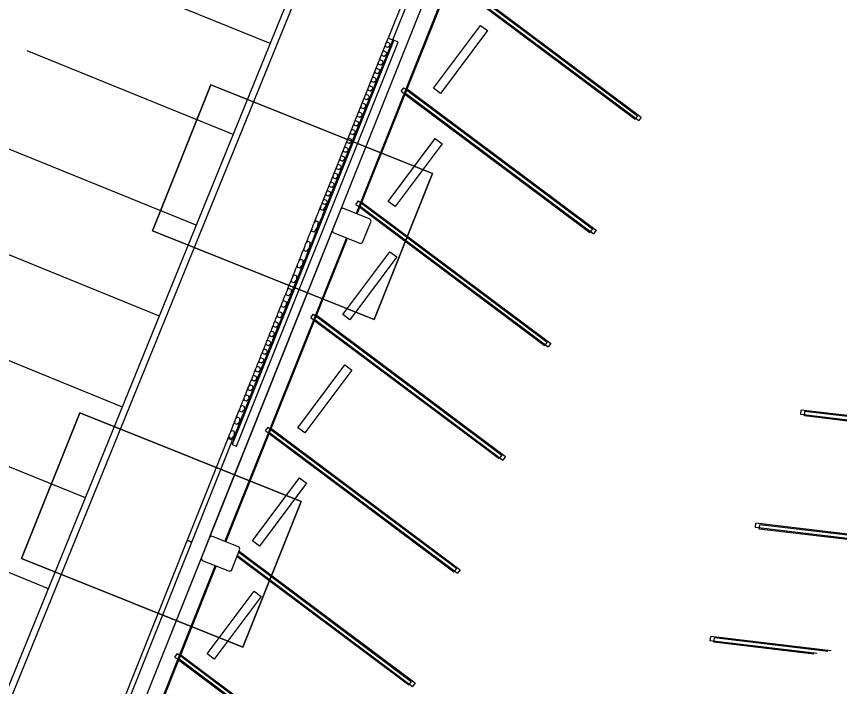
# Model space of a CAD drawing. Extents: x 468143 to 491361, y 1438528 to 1468730.
# Drawn here: x 488219.5 to 488282.4, y 1467238.3 to 1467289.5 of the extents above; entities that cross this region are included whole.
import ezdxf

# ---------------------------------------------------------------- set-up
doc = ezdxf.new("R2010")
doc.units = 0
doc.layers.add('Default', color=7, linetype='Continuous')
doc.layers.add('Xreference_dp', color=7, linetype='Continuous')

# ---------------------------------------------------------------- blocks, each defined once
blk = doc.blocks.new('FP_74-1_GROUND LEVEL PLAN')
at = {"layer": 'Default'}
for p, q in [((2215.23, -2247.1), (2215.73, -2249.44)), ((2218.23, -2249.44), (2215.73, -2249.44)), ((2219.45, -2243.7), (2218.23, -2249.44)), ((2215.73, -2260.65), (2215.23, -2262.81)), ((2218.23, -2260.65), (2215.73, -2260.65)), ((2218.23, -2260.65), (2219.48, -2265.98)), ((2215.23, -2269.1), (2215.73, -2271.14)), ((2218.23, -2271.14), (2215.73, -2271.14)), ((2219.48, -2265.98), (2218.23, -2271.14)), ((2215.73, -2280.94), (2215.23, -2282.82)), ((2215.23, -2288.32), (2215.73, -2290.1)), ((2218.23, -2280.94), (2215.73, -2280.94)), ((2218.23, -2280.94), (2219.48, -2285.6)), ((2219.48, -2285.6), (2218.23, -2290.1)), ((2218.23, -2290.1), (2215.73, -2290.1)), ((2215.73, -2298.66), (2215.23, -2300.31)), ((2218.23, -2298.66), (2215.73, -2298.66)), ((2218.23, -2298.66), (2219.48, -2302.73)), ((2219.48, -2302.73), (2218.23, -2306.67)), ((2215.23, -2305.11), (2215.73, -2306.67)), ((2218.23, -2306.67), (2215.73, -2306.67)), ((2215.73, -2314.15), (2215.23, -2315.59)), ((2218.23, -2314.15), (2215.73, -2314.15)), ((2218.23, -2314.15), (2219.48, -2317.72)), ((2219.48, -2317.72), (2218.23, -2321.17)), ((2215.23, -2319.8), (2215.73, -2321.17)), ((2218.23, -2321.17), (2215.73, -2321.17)), ((2215.73, -2327.75), (2215.23, -2329.02)), ((2215.23, -2332.74), (2215.73, -2333.95)), ((2218.23, -2327.75), (2215.73, -2327.75)), ((2218.23, -2327.75), (2219.48, -2330.9)), ((2219.48, -2330.9), (2218.23, -2333.95)), ((2215.73, -2339.8), (2215.23, -2340.93)), ((2218.23, -2333.95), (2215.73, -2333.95)), ((2218.23, -2339.8), (2215.73, -2339.8)), ((2218.23, -2339.8), (2219.48, -2342.61)), ((2215.23, -2344.26), (2215.73, -2345.35)), ((2218.23, -2345.35), (2215.73, -2345.35)), ((2219.48, -2342.61), (2218.23, -2345.35)), ((2215.73, -2350.64), (2215.23, -2351.67)), ((2215.23, -2354.71), (2215.73, -2355.71)), ((2218.23, -2350.64), (2215.73, -2350.64)), ((2218.23, -2355.71), (2215.73, -2355.71)), ((2218.23, -2350.64), (2219.48, -2353.2)), ((2219.48, -2353.2), (2218.23, -2355.71)), ((2215.73, -2360.6), (2215.23, -2361.56)), ((2218.23, -2360.6), (2215.73, -2360.6)), ((2218.23, -2360.6), (2219.48, -2362.99)), ((2219.48, -2362.99), (2218.23, -2365.35)), ((2215.23, -2364.41), (2215.73, -2365.35)), ((2215.73, -2369.97), (2215.23, -2370.88)), ((2218.23, -2365.35), (2215.73, -2365.35)), ((2218.23, -2369.97), (2215.73, -2369.97)), ((2218.23, -2369.97), (2219.48, -2372.24)), ((2215.23, -2373.59), (2215.73, -2374.49)), ((2215.73, -2378.92), (2215.23, -2379.8)), ((2218.23, -2374.49), (2215.73, -2374.49)), ((2218.23, -2378.92), (2215.73, -2378.92)), ((2219.48, -2372.24), (2218.23, -2374.49)), ((2218.23, -2378.92), (2219.48, -2381.11)), ((2215.23, -2382.42), (2215.73, -2383.29)), ((2218.23, -2383.29), (2215.73, -2383.29)), ((2219.48, -2381.11), (2218.23, -2383.29)), ((2215.73, -2387.61), (2215.23, -2388.48)), ((2215.23, -2391.05), (2215.73, -2391.91)), ((2218.23, -2387.61), (2215.73, -2387.61)), ((2218.23, -2391.91), (2215.73, -2391.91)), ((2218.23, -2387.61), (2219.48, -2389.77)), ((2219.48, -2389.77), (2218.23, -2391.91)), ((2215.73, -2396.21), (2215.23, -2397.07)), ((2215.23, -2399.65), (2215.73, -2400.51)), ((2218.23, -2396.21), (2215.73, -2396.21)), ((2218.23, -2400.51), (2215.73, -2400.51)), ((2218.23, -2396.21), (2219.48, -2398.36)), ((2219.48, -2398.36), (2218.23, -2400.51)), ((2215.73, -2404.86), (2215.23, -2405.73)), ((2215.23, -2408.37), (2215.73, -2409.26)), ((2218.23, -2404.86), (2215.73, -2404.86)), ((2218.23, -2404.86), (2219.48, -2407.05)), ((2219.48, -2407.05), (2218.23, -2409.26)), ((2215.73, -2413.73), (2215.23, -2414.64)), ((2218.23, -2409.26), (2215.73, -2409.26)), ((2218.23, -2413.73), (2215.73, -2413.73)), ((2218.23, -2413.73), (2219.48, -2416.01)), ((2219.48, -2416.01), (2218.23, -2418.3)), ((2215.23, -2417.38), (2215.73, -2418.3)), ((2215.73, -2422.99), (2215.23, -2423.94)), ((2218.23, -2418.3), (2215.73, -2418.3)), ((2218.23, -2422.99), (2215.73, -2422.99)), ((2218.23, -2422.99), (2219.48, -2425.38)), ((2215.23, -2426.84), (2215.73, -2427.81)), ((2218.23, -2427.81), (2215.73, -2427.81)), ((2219.48, -2425.38), (2218.23, -2427.81)), ((2215.73, -2432.79), (2215.23, -2433.81)), ((2215.23, -2436.91), (2215.73, -2437.95)), ((2218.23, -2432.79), (2215.73, -2432.79)), ((2218.23, -2437.95), (2215.73, -2437.95)), ((2218.23, -2432.79), (2219.48, -2435.35)), ((2219.48, -2435.35), (2218.23, -2437.95)), ((2215.73, -2443.34), (2215.23, -2444.45)), ((2218.23, -2443.34), (2215.73, -2443.34)), ((2218.23, -2443.34), (2219.48, -2446.13)), ((2219.48, -2446.13), (2218.23, -2448.99)), ((2215.23, -2447.84), (2215.73, -2448.99)), ((2218.23, -2448.99), (2215.73, -2448.99)), ((2215.73, -2454.93), (2215.23, -2456.16)), ((2215.23, -2459.93), (2215.73, -2461.21)), ((2218.23, -2454.93), (2215.73, -2454.93)), ((2218.23, -2461.21), (2215.73, -2461.21)), ((2218.23, -2454.93), (2219.48, -2458.03)), ((2219.48, -2458.03), (2218.23, -2461.21)), ((2215.73, -2467.87), (2215.23, -2469.25)), ((2218.23, -2467.87), (2215.73, -2467.87)), ((2218.23, -2467.87), (2219.48, -2471.35)), ((2215.23, -2473.48), (2215.73, -2474.93)), ((2218.23, -2474.93), (2215.73, -2474.93)), ((2219.48, -2471.35), (2218.23, -2474.93))]:
    blk.add_line(p, q, dxfattribs=at)
blk = doc.blocks.new('FP_75-1_GROUND LEVEL PLAN')
at = {"layer": 'Default'}
for p, q in [((2215.73, -2084.37), (2215.23, -2085.23)), ((2218.23, -2084.37), (2215.73, -2084.37)), ((2218.23, -2084.37), (2219.48, -2086.52)), ((2215.23, -2087.81), (2215.73, -2088.67)), ((2218.23, -2088.67), (2215.73, -2088.67)), ((2219.48, -2086.52), (2218.23, -2088.67)), ((2215.73, -2092.97), (2215.23, -2093.83)), ((2215.23, -2096.41), (2215.73, -2097.27)), ((2218.23, -2092.97), (2215.73, -2092.97)), ((2218.23, -2097.27), (2215.73, -2097.27)), ((2218.23, -2092.97), (2219.48, -2095.12)), ((2219.48, -2095.12), (2218.23, -2097.27)), ((2215.73, -2101.57), (2215.23, -2102.43)), ((2215.23, -2105.01), (2215.73, -2105.87)), ((2218.23, -2101.57), (2215.73, -2101.57)), ((2218.23, -2105.87), (2215.73, -2105.87)), ((2218.23, -2101.57), (2219.48, -2103.72)), ((2219.48, -2103.72), (2218.23, -2105.87)), ((2215.73, -2110.18), (2215.23, -2111.04)), ((2215.23, -2113.62), (2215.73, -2114.48)), ((2218.23, -2110.18), (2215.73, -2110.18)), ((2218.23, -2114.48), (2215.73, -2114.48)), ((2218.23, -2110.18), (2219.48, -2112.33)), ((2219.48, -2112.33), (2218.23, -2114.48)), ((2215.73, -2118.79), (2215.23, -2119.65)), ((2218.23, -2118.79), (2215.73, -2118.79)), ((2218.23, -2118.79), (2219.48, -2120.95)), ((2219.48, -2120.95), (2218.23, -2123.1)), ((2215.23, -2122.24), (2215.73, -2123.1)), ((2215.73, -2127.41), (2215.23, -2128.27)), ((2218.23, -2123.1), (2215.73, -2123.1)), ((2218.23, -2127.41), (2215.73, -2127.41)), ((2218.23, -2127.41), (2219.48, -2129.57)), ((2219.48, -2129.57), (2218.23, -2131.72)), ((2215.23, -2130.86), (2215.73, -2131.72)), ((2215.73, -2136.04), (2215.23, -2136.9)), ((2218.23, -2131.72), (2215.73, -2131.72)), ((2218.23, -2136.04), (2215.73, -2136.04)), ((2218.23, -2136.04), (2219.48, -2138.19)), ((2215.23, -2139.49), (2215.73, -2140.35)), ((2215.73, -2144.66), (2215.23, -2145.53)), ((2218.23, -2140.35), (2215.73, -2140.35)), ((2218.23, -2144.66), (2215.73, -2144.66)), ((2219.48, -2138.19), (2218.23, -2140.35)), ((2218.23, -2144.66), (2219.48, -2146.82)), ((2215.23, -2148.12), (2215.73, -2148.98)), ((2218.23, -2148.98), (2215.73, -2148.98)), ((2219.48, -2146.82), (2218.23, -2148.98)), ((2215.73, -2153.3), (2215.23, -2154.16)), ((2215.23, -2156.75), (2215.73, -2157.62)), ((2218.23, -2153.3), (2215.73, -2153.3)), ((2218.23, -2157.62), (2215.73, -2157.62)), ((2218.23, -2153.3), (2219.48, -2155.46)), ((2219.48, -2155.46), (2218.23, -2157.62)), ((2215.73, -2161.94), (2215.23, -2162.8)), ((2215.23, -2165.39), (2215.73, -2166.26)), ((2218.23, -2161.94), (2215.73, -2161.94)), ((2218.23, -2166.26), (2215.73, -2166.26)), ((2218.23, -2161.94), (2219.48, -2164.1)), ((2219.48, -2164.1), (2218.23, -2166.26)), ((2215.73, -2170.58), (2215.23, -2171.44)), ((2215.23, -2174.04), (2215.73, -2174.9)), ((2218.23, -2170.58), (2215.73, -2170.58)), ((2218.23, -2174.9), (2215.73, -2174.9)), ((2218.23, -2170.58), (2219.48, -2172.74)), ((2219.48, -2172.74), (2218.23, -2174.9)), ((2215.73, -2179.22), (2215.23, -2180.09)), ((2218.23, -2179.22), (2215.73, -2179.22)), ((2218.23, -2179.22), (2219.48, -2181.39)), ((2219.48, -2181.39), (2218.23, -2183.55)), ((2215.23, -2182.68), (2215.73, -2183.55)), ((2215.73, -2187.87), (2215.23, -2188.74)), ((2218.23, -2183.55), (2215.73, -2183.55)), ((2218.23, -2187.87), (2215.73, -2187.87)), ((2218.23, -2187.87), (2219.48, -2190.03)), ((2219.48, -2190.03), (2218.23, -2192.2)), ((2215.23, -2191.33), (2215.73, -2192.2)), ((2215.73, -2196.52), (2215.23, -2197.39)), ((2218.23, -2192.2), (2215.73, -2192.2)), ((2218.23, -2196.52), (2215.73, -2196.52)), ((2218.23, -2196.52), (2219.48, -2198.69)), ((2215.23, -2199.98), (2215.73, -2200.85)), ((2215.73, -2205.17), (2215.23, -2206.04)), ((2218.23, -2200.85), (2215.73, -2200.85)), ((2218.23, -2205.17), (2215.73, -2205.17)), ((2219.48, -2198.69), (2218.23, -2200.85)), ((2218.23, -2205.17), (2219.48, -2207.34)), ((2215.23, -2208.64), (2215.73, -2209.5)), ((2218.23, -2209.5), (2215.73, -2209.5)), ((2219.48, -2207.34), (2218.23, -2209.5)), ((2215.73, -2213.83), (2215.23, -2214.69)), ((2215.23, -2217.29), (2215.73, -2218.16)), ((2218.23, -2213.83), (2215.73, -2213.83)), ((2218.23, -2218.16), (2215.73, -2218.16)), ((2218.23, -2213.83), (2219.48, -2215.99)), ((2219.48, -2215.99), (2218.23, -2218.16)), ((2215.73, -2222.48), (2215.23, -2223.35)), ((2215.23, -2225.95), (2215.73, -2226.81)), ((2218.23, -2222.48), (2215.73, -2222.48)), ((2218.23, -2226.81), (2215.73, -2226.81)), ((2218.23, -2222.48), (2219.48, -2224.65)), ((2219.48, -2224.65), (2218.23, -2226.81)), ((2215.73, -2231.14), (2215.23, -2232.01)), ((2215.23, -2234.6), (2215.73, -2235.47)), ((2218.23, -2231.14), (2215.73, -2231.14)), ((2218.23, -2235.47), (2215.73, -2235.47)), ((2218.23, -2231.14), (2219.48, -2233.31)), ((2219.48, -2233.31), (2218.23, -2235.47)), ((2215.73, -2239.8), (2215.23, -2240.66)), ((2218.23, -2239.8), (2215.73, -2239.8)), ((2218.23, -2239.8), (2219.48, -2241.96)), ((2219.48, -2241.96), (2218.49, -2243.67)), ((2215.23, -2243.26), (2215.47, -2243.67))]:
    blk.add_line(p, q, dxfattribs=at)

msp = doc.modelspace()

# ---------------------------------------------------------------- linework, layer by layer
at = {"layer": 'Xreference_dp'}
for p, q in [((488272.679, 1467349.765), (488247.928, 1467287.898)), ((488248.276, 1467287.758), (488273.027, 1467349.625)), ((488253.689, 1467298.258), (488244.31, 1467274.815)), ((488254.764, 1467297.694), (488245.478, 1467274.482)), ((488245.555, 1467274.451), (488254.841, 1467297.663)), ((488238.911, 1467287.471), (488223.164, 1467293.876)), ((488252.806, 1467292.578), (488267.003, 1467281.956)), ((488252.875, 1467292.627), (488267.286, 1467281.845)), ((488252.678, 1467292.258), (488266.804, 1467281.689)), ((488252.709, 1467292.336), (488267.087, 1467281.578)), ((488251.398, 1467284.057), (488254.992, 1467288.861)), ((488254.992, 1467288.861), (488255.526, 1467288.461)), ((488255.526, 1467288.461), (488251.931, 1467283.657)), ((488248.356, 1467287.726), (488235.992, 1467256.821)), ((488236.341, 1467256.681), (488248.705, 1467287.587)), ((488242.872, 1467275.26), (488247.928, 1467287.898)), ((488248.276, 1467287.758), (488243.22, 1467275.121)), ((488247.928, 1467287.898), (488248.276, 1467287.758)), ((488248.705, 1467287.587), (488248.356, 1467287.726)), ((488236.085, 1467280.524), (488220.339, 1467286.929)), ((488234.371, 1467284.306), (488229.914, 1467273.165)), ((488229.914, 1467273.165), (488234.371, 1467284.306)), ((488251.315, 1467277.527), (488234.371, 1467284.306)), ((488234.371, 1467284.306), (488251.315, 1467277.527)), ((488248.931, 1467283.821), (488249.131, 1467284.087)), ((488248.931, 1467283.821), (488249.153, 1467283.654)), ((488249.131, 1467284.087), (488249.282, 1467283.975)), ((488249.244, 1467283.687), (488263.626, 1467272.927)), ((488249.311, 1467283.839), (488249.414, 1467283.977)), ((488249.341, 1467283.93), (488263.542, 1467273.305)), ((488249.414, 1467283.977), (488263.825, 1467273.194)), ((488251.931, 1467283.657), (488251.398, 1467284.057)), ((488249.213, 1467283.61), (488263.343, 1467273.038)), ((488267.003, 1467281.956), (488266.804, 1467281.689)), ((488267.286, 1467281.845), (488267.087, 1467281.578)), ((488233.259, 1467273.577), (488217.513, 1467279.982)), ((488247.937, 1467275.406), (488251.531, 1467280.21)), ((488251.531, 1467280.21), (488252.065, 1467279.81)), ((488252.065, 1467279.81), (488248.471, 1467275.006)), ((488246.858, 1467266.386), (488251.315, 1467277.527)), ((488251.315, 1467277.527), (488246.858, 1467266.386)), ((488242.872, 1467275.26), (488243.22, 1467275.121)), ((488244.468, 1467274.881), (488244.305, 1467274.812)), ((488246.557, 1467274.046), (488244.468, 1467274.881)), ((488245.47, 1467275.17), (488245.67, 1467275.437)), ((488245.47, 1467275.17), (488245.689, 1467275.006)), ((488245.67, 1467275.437), (488245.817, 1467275.326)), ((488245.756, 1467274.956), (488259.882, 1467264.387)), ((488245.787, 1467275.034), (488260.165, 1467264.276)), ((488245.85, 1467275.188), (488245.953, 1467275.326)), ((488245.884, 1467275.277), (488260.081, 1467264.654)), ((488245.953, 1467275.326), (488260.365, 1467264.543)), ((488248.471, 1467275.006), (488247.937, 1467275.406)), ((488244.305, 1467274.812), (488243.655, 1467273.187)), ((488245.976, 1467272.258), (488246.626, 1467273.883)), ((488246.626, 1467273.883), (488246.557, 1467274.046)), ((488230.434, 1467266.63), (488214.687, 1467273.035)), ((488229.914, 1467273.165), (488246.858, 1467266.386)), ((488246.858, 1467266.386), (488229.914, 1467273.165)), ((488243.66, 1467273.19), (488234.281, 1467249.747)), ((488243.655, 1467273.187), (488243.725, 1467273.025)), ((488243.725, 1467273.025), (488245.814, 1467272.189)), ((488263.542, 1467273.305), (488263.343, 1467273.038)), ((488263.825, 1467273.194), (488263.626, 1467272.927)), ((488244.735, 1467272.625), (488235.449, 1467249.414)), ((488235.527, 1467249.383), (488244.813, 1467272.594)), ((488245.814, 1467272.189), (488245.976, 1467272.258)), ((488244.476, 1467266.755), (488248.07, 1467271.559)), ((488248.604, 1467271.16), (488245.01, 1467266.355)), ((488248.07, 1467271.559), (488248.604, 1467271.16)), ((488242.01, 1467266.519), (488242.209, 1467266.786)), ((488242.209, 1467266.786), (488242.357, 1467266.675)), ((488245.01, 1467266.355), (488244.476, 1467266.755)), ((488227.608, 1467259.683), (488211.861, 1467266.088)), ((488242.01, 1467266.519), (488242.229, 1467266.354)), ((488242.295, 1467266.305), (488256.421, 1467255.736)), ((488242.326, 1467266.383), (488256.704, 1467255.625)), ((488242.389, 1467266.537), (488242.492, 1467266.675)), ((488242.423, 1467266.626), (488256.621, 1467256.003)), ((488242.492, 1467266.675), (488256.904, 1467255.892)), ((488260.081, 1467264.654), (488259.882, 1467264.387)), ((488260.365, 1467264.543), (488260.165, 1467264.276)), ((488241.015, 1467258.104), (488244.61, 1467262.908)), ((488245.143, 1467262.509), (488241.549, 1467257.705)), ((488244.61, 1467262.908), (488245.143, 1467262.509)), ((488224.782, 1467252.736), (488209.036, 1467259.141)), ((488224.342, 1467259.238), (488219.885, 1467248.096)), ((488219.885, 1467248.096), (488224.342, 1467259.238)), ((488241.286, 1467252.459), (488224.342, 1467259.238)), ((488224.342, 1467259.238), (488241.286, 1467252.459)), ((488279.477, 1467259.117), (488279.516, 1467259.448)), ((488298.589, 1467257.173), (488279.516, 1467259.448)), ((488279.76, 1467259.007), (488279.799, 1467259.338)), ((488298.873, 1467257.062), (488279.799, 1467259.338)), ((488298.55, 1467256.842), (488279.477, 1467259.117)), ((488298.833, 1467256.731), (488279.76, 1467259.007)), ((488238.549, 1467257.868), (488238.748, 1467258.135)), ((488238.748, 1467258.135), (488238.899, 1467258.022)), ((488238.928, 1467257.886), (488239.032, 1467258.024)), ((488238.959, 1467257.977), (488253.16, 1467247.352)), ((488239.032, 1467258.024), (488253.443, 1467247.241)), ((488241.549, 1467257.705), (488241.015, 1467258.104)), ((488235.681, 1467257.285), (488232.563, 1467249.491)), ((488236.029, 1467257.146), (488235.681, 1467257.285)), ((488238.549, 1467257.868), (488238.771, 1467257.702)), ((488238.831, 1467257.657), (488252.96, 1467247.085)), ((488238.862, 1467257.735), (488253.243, 1467246.974)), ((488232.911, 1467249.352), (488236.029, 1467257.146)), ((488235.992, 1467256.821), (488236.341, 1467256.681)), ((488256.621, 1467256.003), (488256.421, 1467255.736)), ((488256.904, 1467255.892), (488256.704, 1467255.625)), ((488237.554, 1467249.453), (488241.149, 1467254.257)), ((488241.149, 1467254.257), (488241.682, 1467253.858)), ((488241.682, 1467253.858), (488238.088, 1467249.054)), ((488236.829, 1467241.317), (488241.286, 1467252.459)), ((488241.286, 1467252.459), (488236.829, 1467241.317)), ((488221.957, 1467245.789), (488206.21, 1467252.194)), ((488276.016, 1467250.466), (488276.055, 1467250.797)), ((488295.089, 1467248.191), (488276.016, 1467250.466)), ((488295.128, 1467248.522), (488276.055, 1467250.797)), ((488276.299, 1467250.356), (488276.339, 1467250.687)), ((488295.372, 1467248.08), (488276.299, 1467250.356)), ((488295.412, 1467248.411), (488276.339, 1467250.687)), ((488234.276, 1467249.743), (488233.626, 1467248.119)), ((488234.439, 1467249.813), (488234.276, 1467249.743)), ((488236.528, 1467248.977), (488234.439, 1467249.813)), ((488232.563, 1467249.491), (488207.131, 1467185.922)), ((488207.48, 1467185.783), (488232.911, 1467249.352)), ((488232.563, 1467249.491), (488232.911, 1467249.352)), ((488232.911, 1467249.352), (488232.563, 1467249.491)), ((488235.287, 1467249.484), (488235.303, 1467249.472)), ((488235.571, 1467249.373), (488235.593, 1467249.356)), ((488238.088, 1467249.054), (488237.554, 1467249.453)), ((488235.947, 1467247.19), (488236.597, 1467248.815)), ((488236.504, 1467248.574), (488249.699, 1467238.701)), ((488236.597, 1467248.815), (488236.528, 1467248.977)), ((488236.535, 1467248.651), (488249.982, 1467238.59)), ((488219.885, 1467248.096), (488236.829, 1467241.317)), ((488236.829, 1467241.317), (488219.885, 1467248.096)), ((488233.631, 1467248.122), (488224.252, 1467224.678)), ((488233.626, 1467248.119), (488233.696, 1467247.956)), ((488233.696, 1467247.956), (488235.785, 1467247.12)), ((488236.376, 1467248.253), (488249.499, 1467238.434)), ((488236.407, 1467248.331), (488249.782, 1467238.323)), ((488234.706, 1467247.557), (488225.42, 1467224.346)), ((488225.498, 1467224.315), (488234.784, 1467247.526)), ((488235.785, 1467247.12), (488235.947, 1467247.19)), ((488253.16, 1467247.352), (488252.96, 1467247.085)), ((488253.443, 1467247.241), (488253.243, 1467246.974)), ((488234.093, 1467240.802), (488237.688, 1467245.606)), ((488237.688, 1467245.606), (488238.222, 1467245.207)), ((488238.222, 1467245.207), (488234.627, 1467240.403)), ((488272.555, 1467241.816), (488272.595, 1467242.147)), ((488281.792, 1467241.049), (488272.595, 1467242.147)), ((488280.722, 1467240.841), (488272.555, 1467241.816)), ((488272.838, 1467241.705), (488272.878, 1467242.036)), ((488280.476, 1467240.793), (488272.838, 1467241.705)), ((488281.546, 1467241.001), (488272.878, 1467242.036)), ((488231.627, 1467240.566), (488231.827, 1467240.833)), ((488231.627, 1467240.566), (488231.851, 1467240.399)), ((488231.827, 1467240.833), (488231.975, 1467240.722)), ((488231.909, 1467240.355), (488246.038, 1467229.783)), ((488231.94, 1467240.433), (488246.321, 1467229.673)), ((488232.006, 1467240.584), (488232.11, 1467240.722)), ((488232.037, 1467240.676), (488246.238, 1467230.05)), ((488232.11, 1467240.722), (488246.521, 1467229.939)), ((488234.627, 1467240.403), (488234.093, 1467240.802)), ((488249.699, 1467238.701), (488249.499, 1467238.434)), ((488249.982, 1467238.59), (488249.782, 1467238.323))]:
    msp.add_line(p, q, dxfattribs=at)
msp.add_lwpolyline([(488175.268, 1467102.238), (488809.482, 1466848.513), (488820.718, 1466876.599), (488922.306, 1466835.957), (489050.918, 1467157.435), (488315.116, 1467451.802)], close=True, dxfattribs=at)
for points in [[(488265.942, 1467398.36), (488281.95, 1467391.955), (488199.581, 1467189.581)], [(488265.303, 1467398.077), (488281.297, 1467391.677), (488199.306, 1467190.231)]]:
    msp.add_lwpolyline(points, dxfattribs=at)
for points in [[(488235.681, 1467257.285), (488235.838, 1467257.677), (488236.196, 1467258.572), (488236.596, 1467259.573), (488236.925, 1467260.394), (488237.157, 1467260.975), (488237.379, 1467261.529), (488237.663, 1467262.238), (488238.004, 1467263.092), (488238.407, 1467264.099), (488238.752, 1467264.961), (488239.04, 1467265.682), (488239.228, 1467266.15), (488239.383, 1467266.539), (488239.542, 1467266.937), (488239.751, 1467267.458), (488240.021, 1467268.133), (488240.413, 1467269.114), (488240.864, 1467270.241), (488241.393, 1467271.562), (488241.759, 1467272.479), (488242.077, 1467273.272), (488242.328, 1467273.899), (488242.592, 1467274.559), (488242.777, 1467275.023), (488242.872, 1467275.26)], [(488243.22, 1467275.121), (488243.125, 1467274.883), (488242.94, 1467274.42), (488242.676, 1467273.76), (488242.425, 1467273.133), (488242.108, 1467272.339), (488241.741, 1467271.423), (488241.212, 1467270.102), (488240.762, 1467268.975), (488240.369, 1467267.994), (488240.099, 1467267.319), (488239.891, 1467266.798), (488239.731, 1467266.399), (488239.576, 1467266.011), (488239.389, 1467265.543), (488239.1, 1467264.822), (488238.755, 1467263.96), (488238.353, 1467262.953), (488238.011, 1467262.099), (488237.727, 1467261.39), (488237.505, 1467260.836), (488237.273, 1467260.255), (488236.944, 1467259.433), (488236.544, 1467258.433), (488236.186, 1467257.537), (488236.029, 1467257.146)]]:
    msp.add_open_spline(points, degree=3, dxfattribs=at)

# ---------------------------------------------------------------- block references
at = {"layer": 'Xreference_dp', "xscale": 0.0833333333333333, "yscale": 0.08333333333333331, "rotation": -21.804483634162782}
for name in ['FP_75-1_GROUND LEVEL PLAN', 'FP_74-1_GROUND LEVEL PLAN']:
    msp.add_blockref(name, (488140.926, 1467517.425), dxfattribs=at)

doc.saveas('drawing.dxf')
